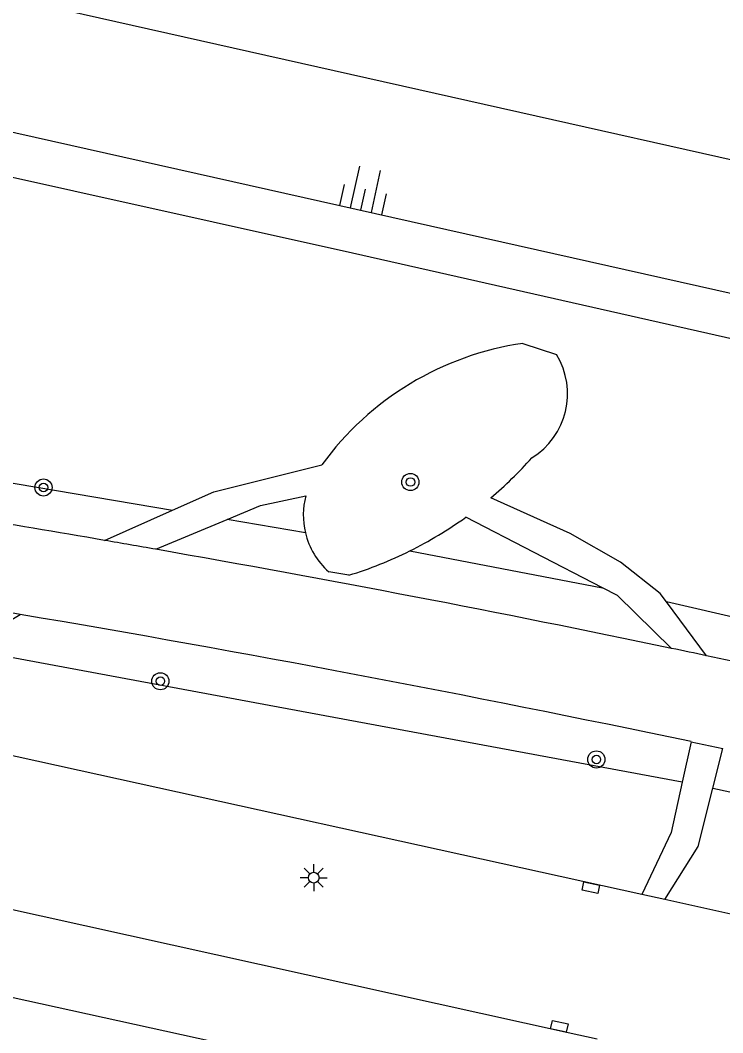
# Model space of a CAD drawing. Extents: x 124000 to 128010, y 398999 to 403000.
# Drawn here: x 127757.52 to 127790.3, y 399334.95 to 399382.21 of the extents above; entities that cross this region are included whole.
import ezdxf

# ---------------------------------------------------------------- set-up
doc = ezdxf.new("R2010")
doc.units = 0
for name, color, linetype in [('gg-knt-BGT kruinlijn', 7, 'Continuous'), ('gg-knt-verharding', 7, 'Continuous'), ('gg-kntw-beschoeiing', 7, 'Continuous'), ('gt-grn-groengrens', 7, 'Continuous'), ('gt-symb-boom', 7, 'Continuous'), ('gt-symb-kolk center center', 7, 'Continuous'), ('gt-symb-lichtmast', 7, 'Continuous'), ('gt-symb-talud symbool', 7, 'Continuous')]:
    doc.layers.add(name, color=color, linetype=linetype)

# ---------------------------------------------------------------- blocks, each defined once
blk = doc.blocks.new('gt0-BOOM')
at = {"layer": 'gt-symb-boom'}
for radius in [0.4, 0.2]:
    blk.add_circle((0, 0), radius, dxfattribs=at)
blk = doc.blocks.new('gt0-TALUD_1')
at = {"layer": 'gt-symb-talud symbool'}
for p, q in [((-1, -1), (-1, 0)), ((-0.5, -2), (-0.5, 0)), ((0, -1), (0, 0)), ((0.5, -2), (0.5, 0)), ((1, -1), (1, 0))]:
    blk.add_line(p, q, dxfattribs=at)
blk = doc.blocks.new('gt0-LMAST')
at = {"layer": 'gt-symb-lichtmast'}
for p, q in [((-0.005, 0.246), (-0.005, 0.621)), ((-0.182, 0.173), (-0.447, 0.438)), ((0.172, 0.173), (0.437, 0.438)), ((-0.255, -0.004), (-0.63, -0.004)), ((-0.182, -0.181), (-0.447, -0.446)), ((-0.005, -0.254), (-0.005, -0.629)), ((0.437, -0.446), (0.172, -0.181)), ((0.245, -0.004), (0.62, -0.004))]:
    blk.add_line(p, q, dxfattribs=at)
blk.add_circle((-0.005, -0.004), 0.25, dxfattribs=at)
blk = doc.blocks.new('gt0-KOLKCC')
at = {"layer": 'gt-symb-kolk center center'}
blk.add_lwpolyline([(-0.375, 0.2), (0.375, 0.2), (0.375, -0.2), (-0.375, -0.2)], close=True, dxfattribs=at)

msp = doc.modelspace()

# ---------------------------------------------------------------- linework, layer by layer
at = {"layer": 'gg-knt-BGT kruinlijn'}
msp.add_lwpolyline([(127748.425, 399381.7), (127752.3, 399378.075), (127811.763, 399364.736)], dxfattribs=at)
at = {"layer": 'gg-knt-verharding'}
for p, q in [((127786.523, 399341.405), (127749.283, 399349.609)), ((127788.824, 399348.538), (127790.304, 399348.225)), ((127783.094, 399334.954), (127743.075, 399343.798)), ((127787.598, 399341.169), (127786.523, 399341.405)), ((127815.119, 399335.106), (127787.598, 399341.169)), ((127784.444, 399334.655), (127783.094, 399334.954))]:
    msp.add_line(p, q, dxfattribs=at)
msp.add_lwpolyline([(127742.75, 399324.18), (127768.31, 399318.575), (127771.629, 399333.415), (127746.068, 399339.02), (127742.75, 399324.18)], dxfattribs=at)
for centre, radius, start, end in [((127632.66, 398610.292), 758.653, 80.225812, 81.243712), ((127650.83, 398714.138), 653.23, 80.03643, 80.250092), ((127632.326, 398607.907), 761.06, 78.203229, 80.048148), ((127610.821, 398479.103), 887.577, 80.486373, 80.616927), ((127625.904, 398574.657), 790.845, 78.111503, 80.419842), ((127663.382, 398755.29), 610.441, 78.07216, 78.228482), ((127632.057, 398606.491), 762.502, 76.626518, 78.080047)]:
    msp.add_arc(centre, radius, start, end, dxfattribs=at)
at = {"layer": 'gg-kntw-beschoeiing'}
msp.add_lwpolyline([(127751.599, 399386.601), (127754.784, 399385.899), (127755.725, 399383.565), (127877.73, 399356.166), (127886.928, 399357.6), (127892.9, 399359.236)], dxfattribs=at)
at = {"layer": 'gt-grn-groengrens'}
for p, q in [((127780.978, 399367.123), (127782.549, 399366.603)), ((127756.156, 399360.773), (127764.625, 399359.34)), ((127761.453, 399357.933), (127764.625, 399359.34)), ((127763.853, 399357.516), (127767.17, 399358.91)), ((127770.827, 399358.291), (127767.17, 399358.91)), ((127784.687, 399355.716), (127778.309, 399359.008)), ((127775.705, 399357.443), (127784.687, 399355.716)), ((127772.856, 399356.307), (127771.919, 399356.469)), ((127789.548, 399352.551), (127787.674, 399355.06)), ((127797.973, 399352.708), (127787.674, 399355.06)), ((127754.825, 399352.88), (127757.522, 399354.472)), ((127788.824, 399348.538), (127788.411, 399346.642)), ((127789.839, 399346.376), (127790.304, 399348.225))]:
    msp.add_line(p, q, dxfattribs=at)
for points in [[(127756.156, 399360.773), (127742.823, 399362.875), (127745.228, 399364.373), (127747.081, 399365.793), (127749.604, 399368.119), (127750.668, 399369.223), (127752.087, 399371.155), (127752.954, 399373.206), (127753.546, 399374.546), (127753.506, 399375.69), (127773.019, 399371.352), (127811.418, 399362.668)], [(127764.625, 399359.34), (127766.558, 399360.197), (127771.597, 399361.459)], [(127767.17, 399358.91), (127768.733, 399359.566), (127770.846, 399360.009)], [(127787.674, 399355.06), (127787.383, 399355.449), (127785.533, 399356.919), (127783.187, 399358.246), (127779.478, 399359.918)], [(127787.918, 399352.893), (127785.391, 399355.353), (127784.687, 399355.716)], [(127788.411, 399346.642), (127768.473, 399350.358), (127754.825, 399352.88)], [(127788.411, 399346.642), (127787.902, 399344.304), (127786.523, 399341.405)], [(127787.598, 399341.169), (127789.152, 399343.646), (127789.839, 399346.376)], [(127789.839, 399346.376), (127801.824, 399343.792), (127812.094, 399341.144), (127815.924, 399340.202)]]:
    msp.add_lwpolyline(points, dxfattribs=at)
for centre, radius, start, end in [((127782.999, 399353.175), 14.094, 98.2448, 144.0001), ((127779.524, 399364.777), 3.534, 301.9169, 31.1195), ((127767.277, 399374.394), 18.932, 310.124, 318.2057), ((127774.248, 399359.112), 3.518, 165.2344, 193.4984), ((127767.274, 399374.42), 18.955, 296.4091, 305.6025), ((127774.26, 399359.11), 3.529, 193.4213, 228.4507), ((127767.291, 399374.404), 18.934, 287.0931, 296.3848)]:
    msp.add_arc(centre, radius, start, end, dxfattribs=at)

# ---------------------------------------------------------------- block references
at = {"layer": 'gt-symb-boom'}
for p in [(127758.607, 399360.398), (127775.728, 399360.656), (127764.061, 399351.358), (127784.407, 399347.709)]:
    msp.add_blockref('gt0-BOOM', p, dxfattribs=at)
at = {"layer": 'gt-symb-kolk center center'}
for p, rotation in [((127784.149, 399341.724), -12.479071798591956), ((127782.679, 399335.25), -12.47907180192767)]:
    msp.add_blockref('gt0-KOLKCC', p, dxfattribs=dict(at, rotation=rotation))
at = {"layer": 'gt-symb-lichtmast'}
msp.add_blockref('gt0-LMAST', (127771.221, 399342.195), dxfattribs=at)
at = {"layer": 'gt-symb-talud symbool', "xscale": 0.9996159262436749, "yscale": 0.9996159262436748, "rotation": 167.52092819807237}
msp.add_blockref('gt0-TALUD_1', (127773.402, 399373.343), dxfattribs=at)

doc.saveas('drawing.dxf')
